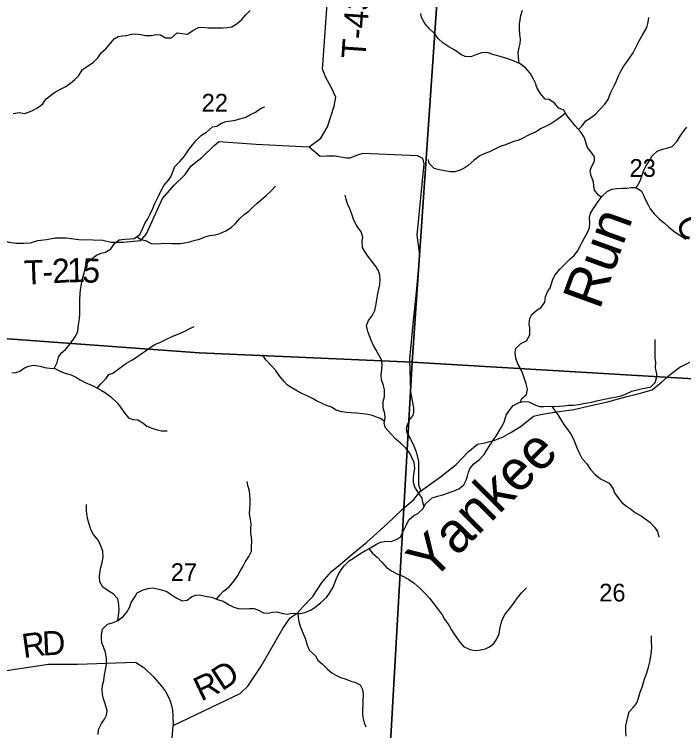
# Model space of a CAD drawing. Extents: x 1624196 to 2029251, y 146837 to 440034.
# Drawn here: x 1869224 to 1877570, y 318930 to 327860 of the extents above; entities that cross this region are included whole.
import ezdxf

# ---------------------------------------------------------------- set-up
doc = ezdxf.new("R2010")
doc.units = 0
for name, color, linetype in [('GM_X_County_Road', 7, 'Continuous'), ('GM_X_County_Road_Text', 7, 'Continuous'), ('GM_X_Minor_River', 7, 'Continuous'), ('GM_X_Minor_River_Text', 7, 'Continuous'), ('GM_X_Section', 7, 'Continuous'), ('GM_X_Section_Text', 7, 'Continuous'), ('GM_X_Township_Road', 7, 'Continuous'), ('GM_X_Township_Road_Text', 7, 'Continuous')]:
    doc.layers.add(name, color=color, linetype=linetype)

msp = doc.modelspace()

# ---------------------------------------------------------------- linework, layer by layer
at = {"layer": 'GM_X_County_Road'}
msp.add_lwpolyline([(1870931, 315561.1), (1871205, 318995.9), (1872038.3, 319393), (1872133.7, 319485.7), (1872300.2, 319735), (1872573.4, 320205.2), (1872662.6, 320337.9), (1872752.2, 320394.4), (1872829.6, 320481), (1872944.8, 320603.9), (1873063.7, 320782.8), (1873178.9, 320913.6), (1873290.2, 321006.3), (1873433.4, 321125.3), (1873620.4, 321278.6), (1873872.8, 321508.3), (1874053.7, 321681.6), (1874204.8, 321810.6), (1874289.5, 321917.6), (1874536.8, 322094.9), (1874733.8, 322250.2), (1874880.7, 322405.3), (1874998.1, 322500.1), (1875089.9, 322516.6), (1875215.5, 322553.4), (1875321.1, 322592.1), (1875404.7, 322644.6), (1875532.2, 322717.5), (1875629.6, 322798.1), (1875695.2, 322852.6), (1875769.1, 322869), (1875878.8, 322889.7), (1876018.5, 322908.5), (1876202.1, 322933.6), (1876377.6, 322974.7), (1876619, 323030.1), (1876850.3, 323091.6), (1877015.8, 323134.6), (1877175.3, 323179.6), (1877294.7, 323274.4), (1877400, 323369.1), (1877523.4, 323462), (1877646.9, 323524.7)], dxfattribs=at)
at = {"layer": 'GM_X_Minor_River'}
for points in [[(1869209.6, 326622.1), (1869283.6, 326636.1), (1869351.6, 326624.1), (1869401.6, 326638.1), (1869451.6, 326662.2), (1869513.6, 326694.2), (1869579.7, 326742.3), (1869619.7, 326804.4), (1869723.7, 326884.5), (1869793.7, 326920.6), (1869865.7, 326960.6), (1869925.8, 327000.7), (1869977.8, 327046.8), (1870027.8, 327098.8), (1870075.8, 327171), (1870137.8, 327213), (1870207.9, 327259.1), (1870265.9, 327319.2), (1870305.9, 327379.3), (1870365.9, 327431.4), (1870427.9, 327505.5), (1870468, 327555.6), (1870518, 327581.6), (1870572, 327589.6), (1870624, 327593.6), (1870686, 327611.6), (1870738, 327617.6), (1870796, 327607.6), (1870860, 327593.6), (1870934.1, 327593.6), (1870994.1, 327609.6), (1871048.1, 327605.6), (1871108.1, 327565.5), (1871184.1, 327567.5), (1871254.1, 327627.6), (1871312.1, 327621.6), (1871382.2, 327613.5), (1871450.2, 327657.6), (1871520.2, 327695.7), (1871576.2, 327697.7), (1871640.2, 327691.6), (1871824.3, 327691.6), (1871878.3, 327695.6), (1871934.3, 327703.6), (1872002.3, 327743.7), (1872060.3, 327795.8), (1872112.3, 327853.9), (1872164.4, 327907.9)], [(1875519.4, 327248.5), (1875509, 327324.5), (1875507, 327384.6), (1875519, 327444.7), (1875529, 327496.8), (1875535, 327546.9), (1875527, 327613), (1875523, 327673.1), (1875523, 327735.2), (1875531, 327789.3), (1875539, 327845.4), (1875559, 327911.5)], [(1876543.3, 325578.2), (1876508.9, 325605.4), (1876458.9, 325669.5), (1876448.9, 325721.6), (1876446.9, 325773.7), (1876416.9, 325845.8), (1876404.9, 325910), (1876420.9, 325960), (1876457, 326028.2), (1876457, 326082.3), (1876419, 326138.4), (1876369, 326198.5), (1876353, 326248.6), (1876331, 326318.7), (1876291, 326384.8), (1876221, 326465), (1876173, 326529.1), (1876111, 326597.2), (1876075, 326665.3), (1876013, 326689.4), (1875959, 326753.5), (1875891, 326797.5), (1875840.9, 326801.6), (1875780.9, 326877.7), (1875738.9, 326947.8), (1875720.9, 326999.9), (1875698.9, 327050), (1875655, 327124.1), (1875597, 327194.3), (1875533, 327242.4), (1875456.9, 327276.4), (1875378.9, 327304.5), (1875252.9, 327340.6), (1875200.9, 327354.6), (1875120.9, 327382.6), (1875046.9, 327378.6), (1874976.9, 327354.6), (1874914.8, 327328.6), (1874846.8, 327334.6), (1874792.8, 327360.6), (1874716.8, 327412.8), (1874640.8, 327454.8), (1874566.8, 327504.9), (1874514.8, 327555), (1874458.8, 327623.1), (1874400.8, 327679.2), (1874340.8, 327745.4), (1874302.8, 327819.5), (1874292.8, 327871.6)], [(1876257.1, 326423.5), (1876303, 326471), (1876351, 326531.1), (1876403, 326567.1), (1876471, 326615.2), (1876521.1, 326667.3), (1876585.1, 326741.4), (1876627.1, 326797.5), (1876653.1, 326867.6), (1876681.1, 326925.7), (1876709.1, 326975.8), (1876733.1, 327029.9), (1876755.2, 327092), (1876787.2, 327152.1), (1876821.2, 327208.2), (1876857.2, 327258.3), (1876895.2, 327312.4), (1876941.2, 327380.5), (1876975.3, 327454.6), (1877015.3, 327530.8), (1877053.3, 327594.9), (1877081.3, 327645), (1877111.3, 327697), (1877127.3, 327761.2), (1877135.3, 327819.3)], [(1869720, 323445.1), (1869759.2, 323518.6), (1869777.2, 323586.7), (1869811.2, 323640.8), (1869861.3, 323682.9), (1869919.3, 323753), (1869961.3, 323809.1), (1869995.3, 323861.2), (1870015.3, 323911.2), (1870023.3, 323987.4), (1870035.4, 324065.5), (1870041.4, 324117.6), (1870041.4, 324179.7), (1870039.4, 324237.8), (1870039.4, 324303.9), (1870043.4, 324376), (1870047.4, 324426.1), (1870061.4, 324500.3), (1870075.4, 324568.4), (1870093.5, 324632.5), (1870107.5, 324690.6), (1870119.5, 324744.7), (1870181.5, 324808.8), (1870249.5, 324856.9), (1870307.5, 324880.9), (1870361.5, 324896.9), (1870427.6, 324937), (1870475.6, 325005.1), (1870529.6, 325049.2), (1870603.6, 325055.2), (1870669.6, 325059.2), (1870719.6, 325065.2), (1870787.7, 325117.2), (1870825.7, 325193.4), (1870857.7, 325259.5), (1870889.7, 325309.6), (1870915.7, 325361.7), (1870949.8, 325437.8), (1870973.8, 325493.9), (1870997.8, 325544), (1871023.8, 325594), (1871053.8, 325664.2), (1871093.8, 325730.3), (1871145.8, 325790.4), (1871181.9, 325842.5), (1871203.9, 325910.6), (1871225.9, 325960.7), (1871289.9, 326026.8), (1871345.9, 326090.9), (1871392, 326163), (1871452, 326235.1), (1871490, 326285.2), (1871556, 326355.3), (1871622, 326391.4), (1871694.1, 326455.5), (1871750.1, 326465.5), (1871806.1, 326501.5), (1871860.1, 326523.5), (1871928.1, 326533.6), (1871978.1, 326539.6), (1872054.1, 326559.6), (1872110.2, 326579.6), (1872160.2, 326605.7), (1872230.2, 326639.7), (1872292.2, 326683.8), (1872346.2, 326707.8)], [(1876095.8, 326625.8), (1876049, 326591.2), (1875986.9, 326545.1), (1875914.9, 326493), (1875856.9, 326465), (1875790.9, 326434.9), (1875722.9, 326388.8), (1875660.8, 326364.8), (1875608.8, 326338.8), (1875552.8, 326308.7), (1875502.8, 326286.7), (1875450.8, 326272.7), (1875398.8, 326252.6), (1875346.8, 326234.6), (1875282.7, 326210.6), (1875222.7, 326184.5), (1875150.7, 326146.5), (1875090.7, 326126.5), (1875028.7, 326094.4), (1874956.7, 326042.3), (1874882.6, 325976.2), (1874832.6, 325942.1), (1874782.6, 325916.1), (1874716.6, 325898.1), (1874660.6, 325896.1), (1874586.6, 325908.1), (1874526.6, 325920.1), (1874460.5, 325938.2), (1874394.5, 326000.3), (1874386.5, 326050.4)], [(1876979, 325699.6), (1877003, 325733.6), (1877037, 325805.7), (1877051, 325855.8), (1877067.1, 325905.9), (1877099.1, 325968), (1877145.1, 326032.1), (1877177.1, 326094.2), (1877239.1, 326152.3), (1877307.1, 326180.4), (1877359.1, 326190.4), (1877425.2, 326212.4), (1877489.2, 326276.5), (1877519.2, 326326.6), (1877563.2, 326396.8), (1877607.2, 326452.8)], [(1870751.8, 325089.8), (1870801.7, 325051.1), (1870861.7, 325039.1), (1870929.7, 325005), (1871005.7, 324997), (1871055.7, 325003), (1871105.7, 325007), (1871183.7, 325005), (1871235.7, 325001), (1871295.8, 325003), (1871371.8, 325017), (1871423.8, 325029), (1871479.8, 325045), (1871531.8, 325059), (1871605.8, 325085.1), (1871661.8, 325101.1), (1871727.9, 325111.1), (1871785.9, 325127.1), (1871859.9, 325159.2), (1871925.9, 325203.2), (1871983.9, 325251.3), (1872034, 325313.4), (1872092, 325363.5), (1872148, 325407.5), (1872202, 325461.6), (1872252, 325505.7), (1872302, 325545.8), (1872366.1, 325599.9), (1872418.1, 325650), (1872482.1, 325718)], [(1875529.5, 323021.1), (1875552.3, 323069), (1875610.4, 323121.1), (1875620.4, 323187.2), (1875604.4, 323255.3), (1875588.4, 323305.4), (1875562.4, 323377.6), (1875530.4, 323451.7), (1875502.4, 323503.8), (1875476.4, 323573.9), (1875468.4, 323646), (1875478.4, 323696.1), (1875540.4, 323758.2), (1875610.5, 323790.3), (1875650.5, 323864.4), (1875652.5, 323948.6), (1875642.5, 324000.7), (1875652.5, 324066.8), (1875674.5, 324116.9), (1875742.5, 324177), (1875794.6, 324205), (1875836.6, 324271.1), (1875846.6, 324339.2), (1875868.6, 324391.3), (1875904.6, 324449.4), (1875920.6, 324501.5), (1875938.6, 324557.6), (1875968.7, 324611.7), (1876024.7, 324683.8), (1876086.7, 324745.9), (1876146.7, 324804), (1876202.7, 324852.1), (1876244.7, 324908.2), (1876278.8, 324968.3), (1876304.8, 325020.4), (1876332.8, 325072.5), (1876374.8, 325148.6), (1876394.8, 325198.7), (1876400.8, 325256.8), (1876394.8, 325328.9), (1876408.8, 325381), (1876446.9, 325441.1), (1876504.9, 325525.3), (1876552.9, 325591.4), (1876616.9, 325651.5), (1876672.9, 325679.5), (1876735, 325687.5), (1876807, 325691.5), (1876859, 325691.5), (1876915, 325701.6), (1876979, 325699.6), (1877045, 325653.5), (1877067, 325603.4), (1877093, 325547.3), (1877127, 325485.2), (1877153, 325433.1), (1877201, 325371), (1877265, 325308.9), (1877329, 325254.8), (1877379, 325212.7), (1877453, 325150.6), (1877521, 325106.5), (1877595, 325056.4)], [(1874332.2, 321722.1), (1874317.9, 321776.9), (1874307.9, 321827), (1874263.9, 321897.1), (1874215.9, 321965.2), (1874199.9, 322025.3), (1874201.9, 322087.4), (1874209.9, 322147.5), (1874216, 322203.6), (1874208, 322271.8), (1874182, 322335.9), (1874154, 322388), (1874106, 322450.1), (1874038, 322512.2), (1873980, 322564.3), (1873918, 322632.4), (1873854, 322706.6), (1873836, 322758.7), (1873846, 322830.8), (1873844, 322884.9), (1873824, 322955), (1873824, 323033.1), (1873840, 323091.2), (1873838, 323179.4), (1873826, 323233.5), (1873802, 323301.6), (1873800, 323361.7), (1873806, 323435.9), (1873812.1, 323500), (1873802.1, 323554.1), (1873760.1, 323626.2), (1873730.1, 323682.3), (1873704.1, 323732.4), (1873672.1, 323798.5), (1873654.1, 323850.6), (1873632.1, 323906.7), (1873616.1, 323978.8), (1873640.1, 324043), (1873690.1, 324109.1), (1873718.1, 324167.2), (1873732.2, 324227.3), (1873740.2, 324277.3), (1873748.2, 324331.4), (1873756.2, 324381.5), (1873768.2, 324433.6), (1873782.2, 324493.7), (1873784.2, 324557.8), (1873782.2, 324607.9), (1873764.2, 324662), (1873734.2, 324714.1), (1873682.2, 324782.2), (1873636.2, 324840.4), (1873594.2, 324902.5), (1873566.2, 324954.6), (1873562.2, 325028.7), (1873570.2, 325082.8), (1873550.2, 325148.9), (1873496.2, 325223), (1873458.2, 325293.2), (1873434.3, 325369.3), (1873408.3, 325435.4), (1873380.3, 325497.5), (1873360.3, 325553.6), (1873348.3, 325605.7)], [(1870258, 323200.9), (1870303.3, 323254), (1870365.3, 323318.1), (1870401.3, 323368.2), (1870451.3, 323388.3), (1870533.4, 323446.3), (1870621.4, 323510.5), (1870681.4, 323544.5), (1870733.4, 323576.5), (1870807.5, 323626.6), (1870857.5, 323662.7), (1870919.5, 323706.7), (1870977.5, 323744.8), (1871045.5, 323774.8), (1871111.5, 323806.9), (1871199.6, 323847), (1871275.6, 323879), (1871341.6, 323907), (1871413.6, 323945.1), (1871465.6, 323969.1)], [(1874830, 321993.2), (1874856.1, 322051.3), (1874876.1, 322103.4), (1874888.1, 322153.5), (1874908.1, 322203.6), (1874952.1, 322257.6), (1875024.1, 322309.7), (1875080.2, 322371.8), (1875112.2, 322423.9), (1875156.2, 322494.1), (1875188.2, 322544.1), (1875234.2, 322608.2), (1875266.2, 322658.3), (1875296.2, 322712.4), (1875330.3, 322776.5), (1875356.3, 322864.7), (1875390.3, 322914.8), (1875444.3, 322982.9), (1875508.3, 323014.9), (1875570.3, 323033), (1875638.4, 323031), (1875704.4, 322994.9), (1875770.4, 322970.8), (1875824.4, 322972.8), (1875894.4, 322974.8), (1875960.4, 322972.8), (1876020.4, 322974.8), (1876076.4, 322980.8), (1876128.4, 322986.8), (1876190.5, 322988.8), (1876262.5, 322996.8), (1876320.5, 323006.9), (1876372.5, 323016.9), (1876422.5, 323024.9), (1876488.5, 323042.9), (1876540.5, 323054.9), (1876598.6, 323067), (1876660.6, 323079), (1876730.6, 323093), (1876788.6, 323103), (1876844.6, 323125), (1876924.6, 323163.1), (1877004.6, 323181.1), (1877054.7, 323195.1), (1877106.7, 323203.2), (1877160.7, 323215.2), (1877212.7, 323269.3), (1877230.7, 323325.4), (1877234.7, 323379.5), (1877218.7, 323451.6), (1877220.7, 323523.7), (1877214.7, 323573.8), (1877212.7, 323629.9), (1877214.8, 323680), (1877212.8, 323740.1), (1877212.8, 323806.2)], [(1873839.6, 322784.8), (1873788, 322820.8), (1873738, 322838.8), (1873687.9, 322858.9), (1873631.9, 322870.9), (1873567.9, 322878.9), (1873491.9, 322888.9), (1873425.9, 322893), (1873371.9, 322897), (1873305.9, 322903), (1873237.9, 322925), (1873179.9, 322961.1), (1873117.8, 322983.2), (1873063.8, 323009.2), (1872993.8, 323041.3), (1872941.8, 323071.3), (1872885.8, 323101.4), (1872809.8, 323133.5), (1872753.8, 323163.5), (1872703.8, 323191.6), (1872629.8, 323235.7), (1872585.8, 323287.8), (1872527.8, 323355.9), (1872483.8, 323420), (1872421.8, 323488.1), (1872359.8, 323552.3), (1872317.8, 323616.4)], [(1869193.1, 323392.5), (1869245.1, 323396.5), (1869295.1, 323412.5), (1869353.1, 323454.5), (1869407.1, 323474.6), (1869465.1, 323486.6), (1869547.2, 323472.5), (1869601.2, 323456.5), (1869665.2, 323448.5), (1869731.2, 323444.5), (1869803.2, 323408.4), (1869859.2, 323386.3), (1869933.2, 323364.3), (1869993.2, 323336.2), (1870045.2, 323302.2), (1870107.3, 323272.1), (1870167.3, 323246), (1870225.3, 323220), (1870311.3, 323169.9), (1870361.3, 323139.8), (1870429.3, 323091.7), (1870507.3, 323017.6), (1870547.3, 322963.5), (1870593.3, 322895.4), (1870649.3, 322831.2), (1870705.3, 322811.2), (1870765.3, 322803.2), (1870825.3, 322767.1), (1870877.3, 322727), (1870949.4, 322695), (1871003.4, 322678.9), (1871059.4, 322666.9), (1871129.4, 322666.9)], [(1875926.8, 322973.8), (1875954.4, 322928.8), (1876004.4, 322864.6), (1876032.4, 322814.5), (1876076.4, 322748.4), (1876126.4, 322680.3), (1876162.4, 322626.2), (1876190.4, 322572.1), (1876212.4, 322522), (1876232.4, 322467.9), (1876264.4, 322401.8), (1876298.4, 322327.7), (1876360.4, 322255.5), (1876406.4, 322187.4), (1876466.4, 322125.3), (1876534.4, 322071.2), (1876584.4, 322043.1), (1876642.4, 322015.1), (1876688.4, 321947), (1876708.4, 321896.9), (1876752.4, 321830.8), (1876800.4, 321772.7), (1876856.4, 321730.6), (1876908.4, 321694.5), (1876968.4, 321644.4), (1877038.4, 321606.4), (1877090.4, 321570.3), (1877148.4, 321528.2), (1877204.4, 321466.1), (1877242.4, 321414), (1877258.4, 321343.9)], [(1870270.6, 318882.8), (1870274.7, 318946.5), (1870310.7, 319018.6), (1870350.7, 319072.7), (1870374.7, 319122.8), (1870380.7, 319178.9), (1870356.7, 319265), (1870336.7, 319327.1), (1870324.7, 319381.2), (1870318.7, 319449.4), (1870322.8, 319499.5), (1870338.8, 319557.5), (1870348.8, 319627.7), (1870360.8, 319683.8), (1870372.8, 319761.9), (1870374.8, 319828), (1870360.8, 319904.1), (1870336.8, 319976.3), (1870316.8, 320026.4), (1870310.8, 320076.5), (1870310.8, 320126.5), (1870324.8, 320196.7), (1870386.9, 320256.8), (1870460.9, 320280.8), (1870514.9, 320302.8), (1870582.9, 320352.9), (1870626.9, 320409), (1870663, 320473.1), (1870683, 320527.2), (1870723, 320591.3), (1870755, 320647.4), (1870829, 320687.5), (1870893, 320703.5), (1870947.1, 320709.5), (1871011.1, 320699.5), (1871061.1, 320685.4), (1871127.1, 320665.4), (1871197.1, 320617.3), (1871249.1, 320581.2), (1871317.1, 320547.1), (1871381.1, 320559.1), (1871433.1, 320597.2), (1871483.2, 320621.2), (1871537.2, 320625.2), (1871605.2, 320607.2), (1871681.2, 320593.2), (1871757.2, 320567.1), (1871827.2, 320545.1), (1871895.2, 320505), (1871961.2, 320470.9), (1872017.2, 320454.9), (1872079.3, 320450.8), (1872157.3, 320454.8), (1872215.3, 320452.8), (1872267.3, 320430.8), (1872331.3, 320400.7), (1872389.3, 320394.7), (1872443.3, 320408.7), (1872503.3, 320410.7), (1872573.4, 320390.7), (1872625.4, 320380.7), (1872679.4, 320394.7), (1872731.4, 320392.7), (1872791.4, 320392.6), (1872845.4, 320402.7), (1872915.4, 320432.7), (1872969.4, 320464.8), (1873047.5, 320528.9), (1873117.5, 320591), (1873155.5, 320645), (1873199.5, 320719.2), (1873221.5, 320773.3), (1873241.6, 320825.3), (1873267.6, 320881.4), (1873299.6, 320935.5), (1873335.6, 320985.6), (1873399.6, 321047.7), (1873463.6, 321089.8), (1873533.7, 321135.8), (1873603.7, 321175.9), (1873665.7, 321208), (1873739.7, 321254), (1873789.7, 321280.1), (1873865.8, 321292.1), (1873921.8, 321290.1), (1873985.8, 321312.1), (1874037.8, 321342.1), (1874073.8, 321412.3), (1874113.8, 321496.4), (1874141.8, 321558.5), (1874203.9, 321614.6), (1874255.9, 321638.6), (1874317.9, 321696.7), (1874353.9, 321760.8), (1874433.9, 321831), (1874502, 321853), (1874568, 321871), (1874636, 321895), (1874716, 321923.1), (1874766, 321945.1), (1874830, 321993.2)], [(1871747, 320570.6), (1871787.2, 320621.2), (1871833.2, 320671.3), (1871907.3, 320727.4), (1871965.3, 320799.5), (1872011.3, 320863.6), (1872039.3, 320917.7), (1872077.3, 320979.8), (1872107.3, 321039.9), (1872149.4, 321100), (1872181.4, 321168.1), (1872183.4, 321222.2), (1872185.4, 321294.3), (1872179.4, 321344.4), (1872171.4, 321398.5), (1872173.4, 321448.6), (1872175.4, 321500.7), (1872167.4, 321566.8), (1872155.4, 321634.9), (1872161.5, 321695), (1872165.5, 321753.1), (1872163.5, 321811.2), (1872161.5, 321865.3), (1872155.5, 321919.4), (1872135.5, 321985.5), (1872127.5, 322035.6)], [(1870516.2, 320303.8), (1870522.9, 320366.9), (1870532.9, 320429), (1870528.9, 320503.2), (1870512.9, 320575.3), (1870454.9, 320635.4), (1870394.9, 320675.5), (1870328.9, 320717.6), (1870288.9, 320787.7), (1870284.9, 320843.8), (1870288.9, 320895.9), (1870305, 320966), (1870319, 321026.1), (1870331, 321094.2), (1870327, 321166.4), (1870301, 321236.5), (1870269, 321306.6), (1870211, 321376.8), (1870179, 321438.9), (1870161, 321493), (1870139, 321561.1), (1870129, 321629.2), (1870123, 321679.3), (1870125, 321749.4)], [(1873643.3, 321196.4), (1873689.7, 321143.8), (1873749.7, 321093.8), (1873807.7, 321029.6), (1873863.7, 320965.5), (1873927.7, 320921.4), (1873993.7, 320885.3), (1874067.7, 320857.3), (1874139.7, 320817.2), (1874207.7, 320771.1), (1874283.7, 320703), (1874337.8, 320648.9), (1874399.8, 320582.8), (1874453.8, 320510.6), (1874509.8, 320442.5), (1874557.8, 320372.4), (1874587.8, 320320.3), (1874639.8, 320246.2), (1874679.7, 320180), (1874721.7, 320117.9), (1874767.7, 320049.8), (1874825.8, 319979.7), (1874895.8, 319945.6), (1874959.8, 319929.6), (1875015.8, 319933.6), (1875097.8, 319949.6), (1875149.8, 319973.6), (1875203.8, 320015.7), (1875237.8, 320065.8), (1875267.9, 320137.9), (1875275.9, 320196), (1875295.9, 320270.1), (1875311.9, 320320.2), (1875341.9, 320384.3), (1875397.9, 320450.4), (1875450, 320520.6), (1875498, 320586.7), (1875552, 320654.8), (1875612, 320712.9)], [(1872757.4, 320392.7), (1872761.4, 320340.6), (1872773.4, 320290.5), (1872793.4, 320220.3), (1872827.4, 320140.2), (1872853.4, 320072.1), (1872877.4, 319996), (1872905.3, 319931.8), (1872977.4, 319861.7), (1873009.4, 319807.6), (1873061.4, 319763.5), (1873129.4, 319697.4), (1873181.4, 319653.3), (1873239.4, 319617.2), (1873291.4, 319591.2), (1873347.4, 319575.1), (1873421.4, 319549.1), (1873471.4, 319533), (1873537.4, 319503), (1873565.4, 319444.9), (1873573.4, 319382.8), (1873571.4, 319308.6), (1873567.4, 319250.5), (1873563.4, 319196.5), (1873565.4, 319146.4), (1873569.4, 319094.3), (1873587.4, 319028.2), (1873605.4, 318978.1)], [(1876853.9, 318860), (1876848, 318927.7), (1876848, 318995.8), (1876860, 319045.9), (1876872, 319102), (1876890, 319166.1), (1876940.1, 319220.2), (1876982.1, 319270.3), (1877000.1, 319322.3), (1877028.1, 319410.5), (1877050.1, 319474.6), (1877068.1, 319532.7), (1877084.1, 319584.8), (1877110.1, 319652.9), (1877132.2, 319723.1), (1877148.2, 319789.2), (1877160.2, 319857.3), (1877168.2, 319919.4), (1877172.2, 319971.5), (1877170.2, 320039.6), (1877170.2, 320113.7)]]:
    msp.add_lwpolyline(points, dxfattribs=at)
at = {"layer": 'GM_X_Section'}
for points in [[(1869205.9, 329156.4), (1874547, 328784), (1874184.8, 323522.9), (1871527.1, 323638.1), (1868855.6, 323835.3)], [(1874547, 328784), (1879940.6, 328549.4), (1879584.1, 323204.2), (1874184.8, 323522.9)], [(1874184.8, 323522.9), (1873877, 318127.6), (1868445.8, 318460.1), (1868855.6, 323835.3), (1871527.1, 323638.1)], [(1879584.1, 323204.2), (1879136.8, 317945.7), (1873877, 318127.6), (1874184.8, 323522.9)]]:
    msp.add_lwpolyline(points, close=True, dxfattribs=at)
at = {"layer": 'GM_X_Township_Road'}
for points in [[(1872902.4, 326209.2), (1873045.7, 326314.2), (1873128.8, 326456.9), (1873211.4, 326713.7), (1873230.8, 326825.9), (1873174.2, 326951.8), (1873107.7, 327071.6), (1873067.3, 327175.5), (1873171.7, 328632.1), (1873219.2, 328726.4), (1873266.5, 328850.9), (1873299.4, 329041.3), (1873300.7, 329173.5), (1873301.4, 329256.2)], [(1871163.5, 325669.8), (1871217.4, 325731), (1871354.5, 325864), (1871427.9, 325970.5), (1871561.1, 326073.4), (1871710.1, 326220.5), (1871773.8, 326272.9), (1872239.2, 326241.5), (1872902.4, 326209.2)], [(1872902.4, 326209.2), (1873036.8, 326091.8), (1873114.7, 326094.3), (1873218.5, 326094.9), (1873364.4, 326069.7), (1873412.3, 326072), (1873506, 326108.5), (1873571.8, 326126.9), (1874244.9, 326098.7), (1874313, 326067.1), (1874331.3, 325997.1), (1874244, 325107.4), (1874275.2, 324857.2), (1874233.6, 324394.3), (1874193.7, 324003.6), (1874150, 323560.7), (1874159.3, 323292.4), (1874162, 323154.2), (1874201, 322956.2), (1874200.2, 322898.5), (1874191.5, 322860), (1874149.8, 322809.7), (1874112.3, 322719.4), (1874108.6, 322685.9), (1874118.7, 322643.3), (1874163, 322565.4), (1874197.3, 322501.6), (1874233.7, 322405.6), (1874264.3, 322287.6), (1874264.8, 322177.5), (1874265.2, 322091.4), (1874261.5, 321993.1), (1874281.9, 321947.3), (1874289.5, 321917.6)], [(1868943.9, 325105.3), (1869068, 325053.9), (1869156.1, 325020.3), (1869244, 325008.8), (1869341.9, 325007.4), (1869425.7, 325009.8), (1869519.4, 325038.4), (1869625.2, 325051.1), (1869734.9, 325073.7), (1869872.7, 325074.5), (1870030.6, 325051.4), (1870206.3, 325048.3), (1870326.2, 325043), (1870432.2, 325019.6), (1870581.9, 325020.4), (1870711.7, 325031.2), (1870803.5, 325039.7), (1870873, 325124.2), (1870961.8, 325327), (1871070.4, 325563.9), (1871162.7, 325668.8), (1871163.5, 325669.8)], [(1868488.7, 319583.2), (1869650, 319760), (1870013.5, 319758.1), (1870734.3, 319786.2), (1870840.5, 319716.7), (1870960.9, 319601.2), (1871059.3, 319483.6), (1871107.6, 319417.8), (1871164, 319316), (1871184.3, 319246), (1871194.6, 319184), (1871199, 319113.9), (1871205, 318995.9)]]:
    msp.add_lwpolyline(points, dxfattribs=at)

# ---------------------------------------------------------------- texts
at = {"layer": 'GM_X_County_Road_Text'}
for s, rotation, p in [('C', 292.89368, (1877465.5, 325279.1)), ('D', 33.13865, (1871813.3, 319418.7)), ('R', 25.43045, (1871553, 319291.7))]:
    msp.add_text(s, height=300, rotation=rotation, dxfattribs=at).set_placement(p)
at = {"layer": 'GM_X_Minor_River_Text'}
for s, height, rotation, p in [('Run', 500.04, 70.00318, (1876520.1, 324165.4)), ('Yankee', 500.01, 45.00349, (1874425.2, 320780))]:
    msp.add_text(s, height=height, rotation=rotation, dxfattribs=at).set_placement(p)
at = {"layer": 'GM_X_Section_Text'}
for s, p in [('22', (1871559.6, 326647.3)), ('23', (1876894.5, 325833.8)), ('27', (1871174.6, 320795.9)), ('26', (1876516.1, 320540.7))]:
    msp.add_text(s, height=221, rotation=0.00001, dxfattribs=at).set_placement(p)
at = {"layer": 'GM_X_Township_Road_Text'}
for s, rotation, p in [('T-437', 86.07414, (1873601.4, 327298.3)), ('T', 2.21199, (1869349.4, 324490.1)), ('2', 3.59321, (1869704.9, 324507.1)), ('1', 1.02006, (1869885.8, 324518.6)), ('5', 356.82912, (1870064.8, 324522)), ('-', 3.6991, (1869582.1, 324499.2)), ('R', 7.94077, (1869341, 319834)), ('D', 2.64193, (1869577.7, 319867.4))]:
    msp.add_text(s, height=300, rotation=rotation, dxfattribs=at).set_placement(p)

doc.saveas('drawing.dxf')
